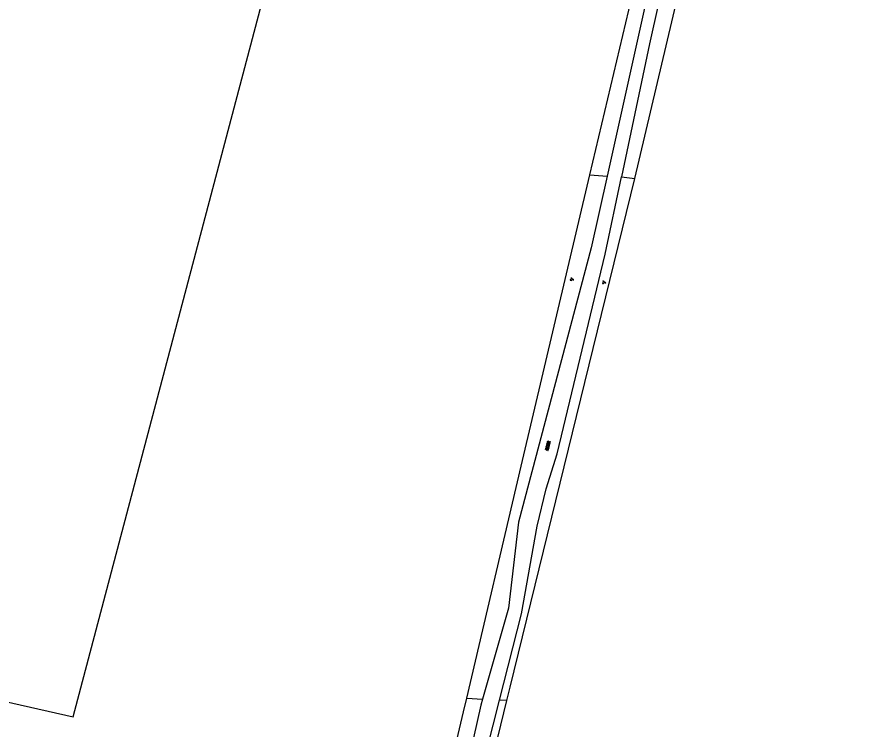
# Model space of a CAD drawing. Extents: x 128999 to 131010, y 395498 to 399007.
# Drawn here: x 130704.6 to 130893.1, y 396252.7 to 396413 of the extents above; entities that cross this region are included whole.
import ezdxf

# ---------------------------------------------------------------- set-up
doc = ezdxf.new("R2010")
doc.units = 0
for name, color, linetype in [('gg-afsc-hekwerk', 7, 'Continuous'), ('gg-knt-onverhard', 7, 'Continuous'), ('gt-grn-groengrens', 7, 'Continuous'), ('gt-grn-vlakafsluiter', 7, 'Continuous'), ('gt-symb-groenvak', 7, 'Continuous'), ('gt-symb-overige verharding', 7, 'Continuous')]:
    doc.layers.add(name, color=color, linetype=linetype)

# ---------------------------------------------------------------- blocks, each defined once
blk = doc.blocks.new('gt0-GRVAK')
at = {"layer": 'gt-symb-groenvak'}
for p, q in [((-0.11, 0.19), (-0.23, 0.24)), ((-0.18, 0.15), (0.09, 0.15)), ((-0.09, 0.21), (-0.16, 0.32)), ((-0.05, 0.21), (-0.05, 0.39)), ((0, 0.21), (0.06, 0.32)), ((0.01, 0.19), (0.13, 0.24)), ((0.26, -0.05), (0.2, 0.06)), ((0.31, -0.05), (0.31, 0.13)), ((0.35, -0.05), (0.41, 0.06)), ((-0.24, -0.23), (-0.36, -0.18)), ((-0.32, -0.26), (-0.05, -0.26)), ((-0.23, -0.21), (-0.29, -0.1)), ((-0.18, -0.2), (-0.18, -0.02)), ((-0.14, -0.21), (-0.07, -0.1)), ((-0.12, -0.23), (0, -0.18)), ((0.24, -0.07), (0.12, -0.02)), ((0.17, -0.11), (0.44, -0.11)), ((0.37, -0.07), (0.49, -0.02))]:
    blk.add_line(p, q, dxfattribs=at)
blk = doc.blocks.new('gt0-OVH')
at = {"layer": 'gt-symb-overige verharding'}
for points in [[(-0.97, 0.3), (-0.97, 0.31), (-0.96, 0.32), (-0.97, 0.33), (-0.97, 0.34), (-0.98, 0.35), (-0.99, 0.35), (-1, 0.36), (-1.01, 0.35), (-1.02, 0.35), (-1.03, 0.34), (-1.03, 0.33), (-1.04, 0.32), (-1.03, 0.31), (-1.03, 0.3), (-1.02, 0.29), (-1.01, 0.29), (-1, 0.28), (-0.99, 0.29), (-0.98, 0.29)], [(-0.87, 0.11), (-0.87, 0.12), (-0.86, 0.13), (-0.87, 0.14), (-0.87, 0.15), (-0.88, 0.16), (-0.89, 0.16), (-0.9, 0.16), (-0.91, 0.16), (-0.92, 0.16), (-0.93, 0.15), (-0.93, 0.14), (-0.94, 0.13), (-0.93, 0.12), (-0.93, 0.11), (-0.92, 0.1), (-0.91, 0.09), (-0.9, 0.09), (-0.89, 0.09), (-0.88, 0.1)], [(-0.77, 0.3), (-0.77, 0.31), (-0.76, 0.32), (-0.77, 0.33), (-0.77, 0.34), (-0.78, 0.35), (-0.79, 0.35), (-0.8, 0.36), (-0.81, 0.35), (-0.82, 0.35), (-0.83, 0.34), (-0.83, 0.33), (-0.84, 0.32), (-0.83, 0.31), (-0.83, 0.3), (-0.82, 0.29), (-0.81, 0.29), (-0.8, 0.28), (-0.79, 0.29), (-0.78, 0.29)], [(-0.67, 0.11), (-0.67, 0.12), (-0.66, 0.13), (-0.67, 0.14), (-0.67, 0.15), (-0.68, 0.16), (-0.69, 0.16), (-0.7, 0.16), (-0.71, 0.16), (-0.72, 0.16), (-0.73, 0.15), (-0.73, 0.14), (-0.74, 0.13), (-0.73, 0.12), (-0.73, 0.11), (-0.72, 0.1), (-0.71, 0.09), (-0.7, 0.09), (-0.69, 0.09), (-0.68, 0.1)], [(-0.57, 0.3), (-0.57, 0.31), (-0.56, 0.32), (-0.57, 0.33), (-0.57, 0.34), (-0.58, 0.35), (-0.59, 0.35), (-0.6, 0.36), (-0.61, 0.35), (-0.62, 0.35), (-0.63, 0.34), (-0.63, 0.33), (-0.64, 0.32), (-0.63, 0.31), (-0.63, 0.3), (-0.62, 0.29), (-0.61, 0.29), (-0.6, 0.28), (-0.59, 0.29), (-0.58, 0.29)], [(-0.47, 0.11), (-0.47, 0.12), (-0.46, 0.13), (-0.47, 0.14), (-0.47, 0.15), (-0.48, 0.16), (-0.49, 0.16), (-0.5, 0.16), (-0.51, 0.16), (-0.52, 0.16), (-0.53, 0.15), (-0.53, 0.14), (-0.54, 0.13), (-0.53, 0.12), (-0.53, 0.11), (-0.52, 0.1), (-0.51, 0.09), (-0.5, 0.09), (-0.49, 0.09), (-0.48, 0.1)], [(-0.37, 0.3), (-0.37, 0.31), (-0.36, 0.32), (-0.37, 0.33), (-0.37, 0.34), (-0.38, 0.35), (-0.39, 0.35), (-0.4, 0.36), (-0.41, 0.35), (-0.42, 0.35), (-0.43, 0.34), (-0.43, 0.33), (-0.44, 0.32), (-0.43, 0.31), (-0.43, 0.3), (-0.42, 0.29), (-0.41, 0.29), (-0.4, 0.28), (-0.39, 0.29), (-0.38, 0.29)], [(-0.27, 0.11), (-0.27, 0.12), (-0.26, 0.13), (-0.27, 0.14), (-0.27, 0.15), (-0.28, 0.16), (-0.29, 0.16), (-0.3, 0.16), (-0.31, 0.16), (-0.32, 0.16), (-0.33, 0.15), (-0.33, 0.14), (-0.34, 0.13), (-0.33, 0.12), (-0.33, 0.11), (-0.32, 0.1), (-0.31, 0.09), (-0.3, 0.09), (-0.29, 0.09), (-0.28, 0.1)], [(-0.17, 0.3), (-0.17, 0.31), (-0.16, 0.32), (-0.17, 0.33), (-0.17, 0.34), (-0.18, 0.35), (-0.19, 0.35), (-0.2, 0.36), (-0.21, 0.35), (-0.22, 0.35), (-0.23, 0.34), (-0.23, 0.33), (-0.24, 0.32), (-0.23, 0.31), (-0.23, 0.3), (-0.22, 0.29), (-0.21, 0.29), (-0.2, 0.28), (-0.19, 0.29), (-0.18, 0.29)], [(-0.07, 0.11), (-0.07, 0.12), (-0.06, 0.13), (-0.07, 0.14), (-0.07, 0.15), (-0.08, 0.16), (-0.09, 0.16), (-0.1, 0.16), (-0.11, 0.16), (-0.12, 0.16), (-0.13, 0.15), (-0.13, 0.14), (-0.14, 0.13), (-0.13, 0.12), (-0.13, 0.11), (-0.12, 0.1), (-0.11, 0.09), (-0.1, 0.09), (-0.09, 0.09), (-0.08, 0.1)], [(0.03, 0.3), (0.03, 0.31), (0.04, 0.32), (0.03, 0.33), (0.03, 0.34), (0.02, 0.35), (0.01, 0.35), (0, 0.36), (-0.01, 0.35), (-0.02, 0.35), (-0.03, 0.34), (-0.03, 0.33), (-0.04, 0.32), (-0.03, 0.31), (-0.03, 0.3), (-0.02, 0.29), (-0.01, 0.29), (0, 0.28), (0.01, 0.29), (0.02, 0.29)], [(0.13, 0.11), (0.13, 0.12), (0.14, 0.13), (0.13, 0.14), (0.13, 0.15), (0.12, 0.16), (0.11, 0.16), (0.1, 0.16), (0.09, 0.16), (0.08, 0.16), (0.07, 0.15), (0.07, 0.14), (0.06, 0.13), (0.07, 0.12), (0.07, 0.11), (0.08, 0.1), (0.09, 0.09), (0.1, 0.09), (0.11, 0.09), (0.12, 0.1)], [(0.23, 0.3), (0.23, 0.31), (0.24, 0.32), (0.23, 0.33), (0.23, 0.34), (0.22, 0.35), (0.21, 0.35), (0.2, 0.36), (0.19, 0.35), (0.18, 0.35), (0.17, 0.34), (0.17, 0.33), (0.16, 0.32), (0.17, 0.31), (0.17, 0.3), (0.18, 0.29), (0.19, 0.29), (0.2, 0.28), (0.21, 0.29), (0.22, 0.29)], [(0.33, 0.11), (0.33, 0.12), (0.34, 0.13), (0.33, 0.14), (0.33, 0.15), (0.32, 0.16), (0.31, 0.16), (0.3, 0.16), (0.29, 0.16), (0.28, 0.16), (0.27, 0.15), (0.27, 0.14), (0.26, 0.13), (0.27, 0.12), (0.27, 0.11), (0.28, 0.1), (0.29, 0.09), (0.3, 0.09), (0.31, 0.09), (0.32, 0.1)], [(0.43, 0.3), (0.43, 0.31), (0.44, 0.32), (0.43, 0.33), (0.43, 0.34), (0.42, 0.35), (0.41, 0.35), (0.4, 0.36), (0.39, 0.35), (0.38, 0.35), (0.37, 0.34), (0.37, 0.33), (0.36, 0.32), (0.37, 0.31), (0.37, 0.3), (0.38, 0.29), (0.39, 0.29), (0.4, 0.28), (0.41, 0.29), (0.42, 0.29)], [(0.53, 0.11), (0.53, 0.12), (0.54, 0.13), (0.53, 0.14), (0.53, 0.15), (0.52, 0.16), (0.51, 0.16), (0.5, 0.16), (0.49, 0.16), (0.48, 0.16), (0.47, 0.15), (0.47, 0.14), (0.46, 0.13), (0.47, 0.12), (0.47, 0.11), (0.48, 0.1), (0.49, 0.09), (0.5, 0.09), (0.51, 0.09), (0.52, 0.1)], [(0.63, 0.3), (0.63, 0.31), (0.64, 0.32), (0.63, 0.33), (0.63, 0.34), (0.62, 0.35), (0.61, 0.35), (0.6, 0.36), (0.59, 0.35), (0.58, 0.35), (0.57, 0.34), (0.57, 0.33), (0.56, 0.32), (0.57, 0.31), (0.57, 0.3), (0.58, 0.29), (0.59, 0.29), (0.6, 0.28), (0.61, 0.29), (0.62, 0.29)], [(0.73, 0.11), (0.73, 0.12), (0.74, 0.13), (0.73, 0.14), (0.73, 0.15), (0.72, 0.16), (0.71, 0.16), (0.7, 0.16), (0.69, 0.16), (0.68, 0.16), (0.67, 0.15), (0.67, 0.14), (0.66, 0.13), (0.67, 0.12), (0.67, 0.11), (0.68, 0.1), (0.69, 0.09), (0.7, 0.09), (0.71, 0.09), (0.72, 0.1)], [(0.83, 0.3), (0.83, 0.31), (0.84, 0.32), (0.83, 0.33), (0.83, 0.34), (0.82, 0.35), (0.81, 0.35), (0.8, 0.36), (0.79, 0.35), (0.78, 0.35), (0.77, 0.34), (0.77, 0.33), (0.76, 0.32), (0.77, 0.31), (0.77, 0.3), (0.78, 0.29), (0.79, 0.29), (0.8, 0.28), (0.81, 0.29), (0.82, 0.29)], [(0.93, 0.11), (0.93, 0.12), (0.94, 0.13), (0.93, 0.14), (0.93, 0.15), (0.92, 0.16), (0.91, 0.16), (0.9, 0.16), (0.89, 0.16), (0.88, 0.16), (0.87, 0.15), (0.87, 0.14), (0.86, 0.13), (0.87, 0.12), (0.87, 0.11), (0.88, 0.1), (0.89, 0.09), (0.9, 0.09), (0.91, 0.09), (0.92, 0.1)], [(1.03, 0.3), (1.03, 0.31), (1.04, 0.32), (1.03, 0.33), (1.03, 0.34), (1.02, 0.35), (1.01, 0.35), (1, 0.36), (0.99, 0.35), (0.98, 0.35), (0.97, 0.34), (0.97, 0.33), (0.96, 0.32), (0.97, 0.31), (0.97, 0.3), (0.98, 0.29), (0.99, 0.29), (1, 0.28), (1.01, 0.29), (1.02, 0.29)], [(-0.97, -0.14), (-0.97, -0.13), (-0.96, -0.12), (-0.97, -0.11), (-0.97, -0.1), (-0.98, -0.09), (-0.99, -0.09), (-1, -0.08), (-1.01, -0.09), (-1.02, -0.09), (-1.03, -0.1), (-1.03, -0.11), (-1.04, -0.12), (-1.03, -0.13), (-1.03, -0.14), (-1.02, -0.15), (-1.01, -0.15), (-1, -0.16), (-0.99, -0.15), (-0.98, -0.15)], [(-0.87, -0.33), (-0.87, -0.32), (-0.86, -0.31), (-0.87, -0.3), (-0.87, -0.29), (-0.88, -0.28), (-0.89, -0.28), (-0.9, -0.28), (-0.91, -0.28), (-0.92, -0.28), (-0.93, -0.29), (-0.93, -0.3), (-0.94, -0.31), (-0.93, -0.32), (-0.93, -0.33), (-0.92, -0.34), (-0.91, -0.35), (-0.9, -0.35), (-0.89, -0.35), (-0.88, -0.34)], [(-0.77, -0.14), (-0.77, -0.13), (-0.76, -0.12), (-0.77, -0.11), (-0.77, -0.1), (-0.78, -0.09), (-0.79, -0.09), (-0.8, -0.08), (-0.81, -0.09), (-0.82, -0.09), (-0.83, -0.1), (-0.83, -0.11), (-0.84, -0.12), (-0.83, -0.13), (-0.83, -0.14), (-0.82, -0.15), (-0.81, -0.15), (-0.8, -0.16), (-0.79, -0.15), (-0.78, -0.15)], [(-0.67, -0.33), (-0.67, -0.32), (-0.66, -0.31), (-0.67, -0.3), (-0.67, -0.29), (-0.68, -0.28), (-0.69, -0.28), (-0.7, -0.28), (-0.71, -0.28), (-0.72, -0.28), (-0.73, -0.29), (-0.73, -0.3), (-0.74, -0.31), (-0.73, -0.32), (-0.73, -0.33), (-0.72, -0.34), (-0.71, -0.35), (-0.7, -0.35), (-0.69, -0.35), (-0.68, -0.34)], [(-0.57, -0.14), (-0.57, -0.13), (-0.56, -0.12), (-0.57, -0.11), (-0.57, -0.1), (-0.58, -0.09), (-0.59, -0.09), (-0.6, -0.08), (-0.61, -0.09), (-0.62, -0.09), (-0.63, -0.1), (-0.63, -0.11), (-0.64, -0.12), (-0.63, -0.13), (-0.63, -0.14), (-0.62, -0.15), (-0.61, -0.15), (-0.6, -0.16), (-0.59, -0.15), (-0.58, -0.15)], [(-0.47, -0.33), (-0.47, -0.32), (-0.46, -0.31), (-0.47, -0.3), (-0.47, -0.29), (-0.48, -0.28), (-0.49, -0.28), (-0.5, -0.28), (-0.51, -0.28), (-0.52, -0.28), (-0.53, -0.29), (-0.53, -0.3), (-0.54, -0.31), (-0.53, -0.32), (-0.53, -0.33), (-0.52, -0.34), (-0.51, -0.35), (-0.5, -0.35), (-0.49, -0.35), (-0.48, -0.34)], [(-0.37, -0.14), (-0.37, -0.13), (-0.36, -0.12), (-0.37, -0.11), (-0.37, -0.1), (-0.38, -0.09), (-0.39, -0.09), (-0.4, -0.08), (-0.41, -0.09), (-0.42, -0.09), (-0.43, -0.1), (-0.43, -0.11), (-0.44, -0.12), (-0.43, -0.13), (-0.43, -0.14), (-0.42, -0.15), (-0.41, -0.15), (-0.4, -0.16), (-0.39, -0.15), (-0.38, -0.15)], [(-0.27, -0.33), (-0.27, -0.32), (-0.26, -0.31), (-0.27, -0.3), (-0.27, -0.29), (-0.28, -0.28), (-0.29, -0.28), (-0.3, -0.28), (-0.31, -0.28), (-0.32, -0.28), (-0.33, -0.29), (-0.33, -0.3), (-0.34, -0.31), (-0.33, -0.32), (-0.33, -0.33), (-0.32, -0.34), (-0.31, -0.35), (-0.3, -0.35), (-0.29, -0.35), (-0.28, -0.34)], [(-0.17, -0.14), (-0.17, -0.13), (-0.16, -0.12), (-0.17, -0.11), (-0.17, -0.1), (-0.18, -0.09), (-0.19, -0.09), (-0.2, -0.08), (-0.21, -0.09), (-0.22, -0.09), (-0.23, -0.1), (-0.23, -0.11), (-0.24, -0.12), (-0.23, -0.13), (-0.23, -0.14), (-0.22, -0.15), (-0.21, -0.15), (-0.2, -0.16), (-0.19, -0.15), (-0.18, -0.15)], [(-0.07, -0.33), (-0.07, -0.32), (-0.06, -0.31), (-0.07, -0.3), (-0.07, -0.29), (-0.08, -0.28), (-0.09, -0.28), (-0.1, -0.28), (-0.11, -0.28), (-0.12, -0.28), (-0.13, -0.29), (-0.13, -0.3), (-0.14, -0.31), (-0.13, -0.32), (-0.13, -0.33), (-0.12, -0.34), (-0.11, -0.35), (-0.1, -0.35), (-0.09, -0.35), (-0.08, -0.34)], [(0.03, -0.14), (0.03, -0.13), (0.04, -0.12), (0.03, -0.11), (0.03, -0.1), (0.02, -0.09), (0.01, -0.09), (0, -0.08), (-0.01, -0.09), (-0.02, -0.09), (-0.03, -0.1), (-0.03, -0.11), (-0.04, -0.12), (-0.03, -0.13), (-0.03, -0.14), (-0.02, -0.15), (-0.01, -0.15), (0, -0.16), (0.01, -0.15), (0.02, -0.15)], [(0.13, -0.33), (0.13, -0.32), (0.14, -0.31), (0.13, -0.3), (0.13, -0.29), (0.12, -0.28), (0.11, -0.28), (0.1, -0.28), (0.09, -0.28), (0.08, -0.28), (0.07, -0.29), (0.07, -0.3), (0.06, -0.31), (0.07, -0.32), (0.07, -0.33), (0.08, -0.34), (0.09, -0.35), (0.1, -0.35), (0.11, -0.35), (0.12, -0.34)], [(0.23, -0.14), (0.23, -0.13), (0.24, -0.12), (0.23, -0.11), (0.23, -0.1), (0.22, -0.09), (0.21, -0.09), (0.2, -0.08), (0.19, -0.09), (0.18, -0.09), (0.17, -0.1), (0.17, -0.11), (0.16, -0.12), (0.17, -0.13), (0.17, -0.14), (0.18, -0.15), (0.19, -0.15), (0.2, -0.16), (0.21, -0.15), (0.22, -0.15)], [(0.33, -0.33), (0.33, -0.32), (0.34, -0.31), (0.33, -0.3), (0.33, -0.29), (0.32, -0.28), (0.31, -0.28), (0.3, -0.28), (0.29, -0.28), (0.28, -0.28), (0.27, -0.29), (0.27, -0.3), (0.26, -0.31), (0.27, -0.32), (0.27, -0.33), (0.28, -0.34), (0.29, -0.35), (0.3, -0.35), (0.31, -0.35), (0.32, -0.34)], [(0.43, -0.14), (0.43, -0.13), (0.44, -0.12), (0.43, -0.11), (0.43, -0.1), (0.42, -0.09), (0.41, -0.09), (0.4, -0.08), (0.39, -0.09), (0.38, -0.09), (0.37, -0.1), (0.37, -0.11), (0.36, -0.12), (0.37, -0.13), (0.37, -0.14), (0.38, -0.15), (0.39, -0.15), (0.4, -0.16), (0.41, -0.15), (0.42, -0.15)], [(0.53, -0.33), (0.53, -0.32), (0.54, -0.31), (0.53, -0.3), (0.53, -0.29), (0.52, -0.28), (0.51, -0.28), (0.5, -0.28), (0.49, -0.28), (0.48, -0.28), (0.47, -0.29), (0.47, -0.3), (0.46, -0.31), (0.47, -0.32), (0.47, -0.33), (0.48, -0.34), (0.49, -0.35), (0.5, -0.35), (0.51, -0.35), (0.52, -0.34)], [(0.63, -0.14), (0.63, -0.13), (0.64, -0.12), (0.63, -0.11), (0.63, -0.1), (0.62, -0.09), (0.61, -0.09), (0.6, -0.08), (0.59, -0.09), (0.58, -0.09), (0.57, -0.1), (0.57, -0.11), (0.56, -0.12), (0.57, -0.13), (0.57, -0.14), (0.58, -0.15), (0.59, -0.15), (0.6, -0.16), (0.61, -0.15), (0.62, -0.15)], [(0.73, -0.33), (0.73, -0.32), (0.74, -0.31), (0.73, -0.3), (0.73, -0.29), (0.72, -0.28), (0.71, -0.28), (0.7, -0.28), (0.69, -0.28), (0.68, -0.28), (0.67, -0.29), (0.67, -0.3), (0.66, -0.31), (0.67, -0.32), (0.67, -0.33), (0.68, -0.34), (0.69, -0.35), (0.7, -0.35), (0.71, -0.35), (0.72, -0.34)], [(0.83, -0.14), (0.83, -0.13), (0.84, -0.12), (0.83, -0.11), (0.83, -0.1), (0.82, -0.09), (0.81, -0.09), (0.8, -0.08), (0.79, -0.09), (0.78, -0.09), (0.77, -0.1), (0.77, -0.11), (0.76, -0.12), (0.77, -0.13), (0.77, -0.14), (0.78, -0.15), (0.79, -0.15), (0.8, -0.16), (0.81, -0.15), (0.82, -0.15)], [(0.93, -0.33), (0.93, -0.32), (0.94, -0.31), (0.93, -0.3), (0.93, -0.29), (0.92, -0.28), (0.91, -0.28), (0.9, -0.28), (0.89, -0.28), (0.88, -0.28), (0.87, -0.29), (0.87, -0.3), (0.86, -0.31), (0.87, -0.32), (0.87, -0.33), (0.88, -0.34), (0.89, -0.35), (0.9, -0.35), (0.91, -0.35), (0.92, -0.34)], [(1.03, -0.14), (1.03, -0.13), (1.04, -0.12), (1.03, -0.11), (1.03, -0.1), (1.02, -0.09), (1.01, -0.09), (1, -0.08), (0.99, -0.09), (0.98, -0.09), (0.97, -0.1), (0.97, -0.11), (0.96, -0.12), (0.97, -0.13), (0.97, -0.14), (0.98, -0.15), (0.99, -0.15), (1, -0.16), (1.01, -0.15), (1.02, -0.15)]]:
    blk.add_lwpolyline(points, close=True, dxfattribs=at)

msp = doc.modelspace()

# ---------------------------------------------------------------- linework, layer by layer
at = {"layer": 'gg-afsc-hekwerk'}
for p, q in [((130833.56, 396377.45), (130886.71, 396602.88)), ((130814.86, 396259.09), (130815.59, 396262.09))]:
    msp.add_line(p, q, dxfattribs=at)
for points in [[(130805.84, 396259.67), (130818.09, 396311.86), (130833.56, 396377.45)], [(130776.92, 396144.54), (130788.54, 396186.22), (130805.12, 396256.6), (130805.84, 396259.67)], [(130786.07, 396144.29), (130799.34, 396195.7), (130808.02, 396231.05), (130814.86, 396259.09)]]:
    msp.add_lwpolyline(points, dxfattribs=at)
at = {"layer": 'gg-knt-onverhard'}
for points in [[(130886.6, 396587.63), (130876.66, 396546.69), (130861.56, 396485.62), (130837.45, 396377.18)], [(130888.38, 396584.46), (130879.83, 396546.43), (130864.31, 396484.66), (130846.95, 396406.97), (130840.65, 396377.03)], [(130837.45, 396377.18), (130833.85, 396361), (130817.5, 396299.26), (130815.21, 396279.88), (130809.38, 396259.45)], [(130813.23, 396259.2), (130818.17, 396278.64), (130821.72, 396298.37), (130823.72, 396306.79), (130826.2, 396314.67), (130836.97, 396359.57), (130840.65, 396377.03)], [(130809.38, 396259.45), (130808.99, 396258.09), (130803.93, 396235.36), (130794.02, 396193.97), (130784.55, 396160.09), (130783.07, 396154.42)], [(130787.33, 396155.12), (130788.68, 396159.99), (130794.37, 396181.86), (130805.99, 396230.74), (130813.23, 396259.2)]]:
    msp.add_lwpolyline(points, dxfattribs=at)
at = {"layer": 'gt-grn-groengrens'}
for p, q in [((130833.56, 396377.45), (130837.45, 396377.18)), ((130815.59, 396262.09), (130843.68, 396376.65)), ((130840.65, 396377.03), (130843.68, 396376.65)), ((130805.84, 396259.67), (130809.38, 396259.45)), ((130814.86, 396259.09), (130813.23, 396259.2))]:
    msp.add_line(p, q, dxfattribs=at)
msp.add_lwpolyline([(130843.68, 396376.65), (130872.82, 396500), (130893.06, 396585.94)], dxfattribs=at)
at = {"layer": 'gt-grn-vlakafsluiter'}
msp.add_lwpolyline([(130649.28, 396270.84), (130717.27, 396255.42), (130792.13, 396538.78)], dxfattribs=at)

# ---------------------------------------------------------------- block references
at = {"layer": 'gt-symb-groenvak'}
for p, rotation in [((130829.49, 396353.96), -2.979673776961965), ((130836.7, 396353.26), -2.9796737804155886)]:
    msp.add_blockref('gt0-GRVAK', p, dxfattribs=dict(at, rotation=rotation))
at = {"layer": 'gt-symb-overige verharding', "rotation": -104.48103437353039}
msp.add_blockref('gt0-OVH', (130824.1, 396316.47), dxfattribs=at)

doc.saveas('drawing.dxf')
